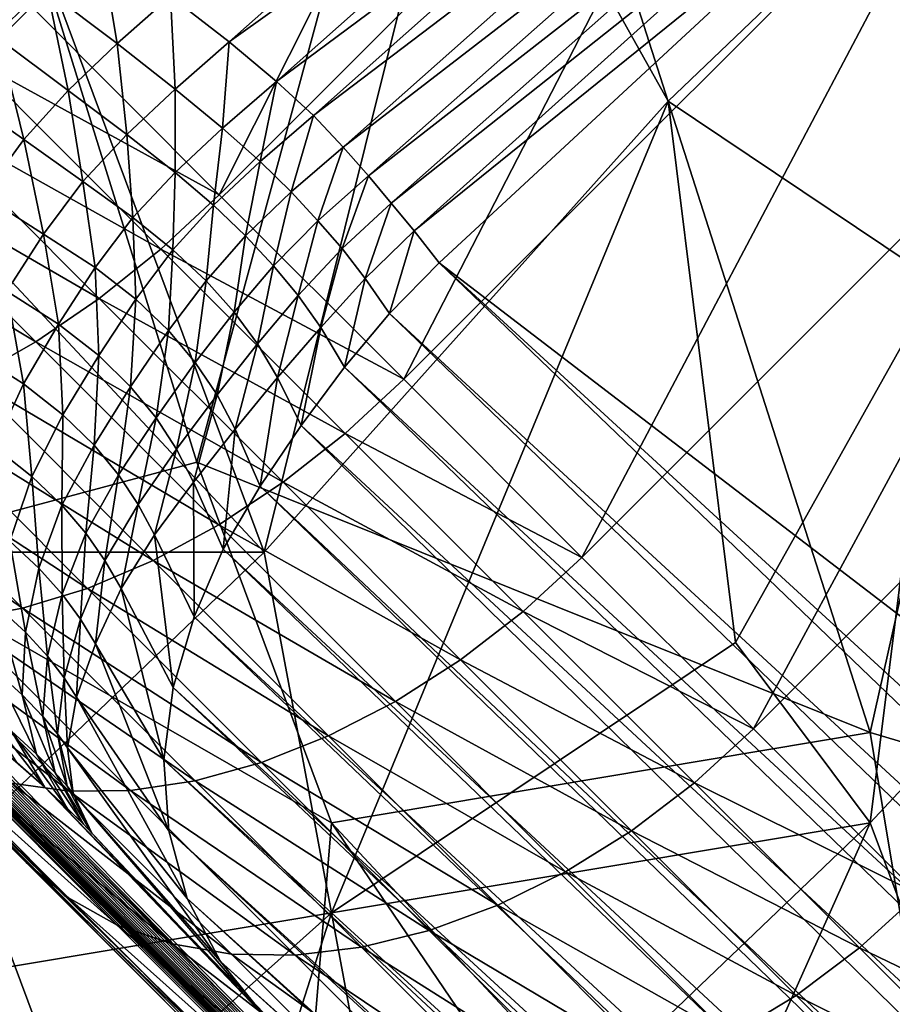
# Model space of a CAD drawing. Extents: x -0.3 to 0.3, y -0.266 to 0.266.
# Tile 238 of 430: x 0.142 to 0.159, y -0.195 to -0.176. Entities that reach past the tile are written whole.
import ezdxf

# ---------------------------------------------------------------- set-up
doc = ezdxf.new("R2010")
doc.units = 0

msp = doc.modelspace()

# ---------------------------------------------------------------- linework, layer by layer
for points in [[(0.175262, -0.224776, 0.584312), (0.13904, -0.189364, 0.684081), (0.061477, -0.111783, 0.659767)], [(0.175262, -0.224776, 0.584312), (0.061477, -0.111783, 0.659767), (0.073212, -0.1233, 0.639939)], [(0.175262, -0.224776, 0.584312), (0.073212, -0.1233, 0.639939), (0.0752, -0.125267, 0.637953)], [(0.175262, -0.224776, 0.584312), (0.0752, -0.125267, 0.637953), (0.077147, -0.127193, 0.635977)], [(0.175262, -0.224776, 0.584312), (0.077147, -0.127193, 0.635977), (0.079052, -0.129077, 0.634012)], [(0.175262, -0.224776, 0.584312), (0.079052, -0.129077, 0.634012), (0.080917, -0.130921, 0.63206)], [(0.175262, -0.224776, 0.584312), (0.080917, -0.130921, 0.63206), (0.082743, -0.132727, 0.630117)], [(0.175262, -0.224776, 0.584312), (0.082743, -0.132727, 0.630117), (0.08453, -0.134494, 0.628184)], [(0.175262, -0.224776, 0.584312), (0.08453, -0.134494, 0.628184), (0.086383, -0.136326, 0.626145)], [(0.175262, -0.224776, 0.584312), (0.086383, -0.136326, 0.626145), (0.095262, -0.145097, 0.615906)], [(0.175262, -0.224776, 0.584312), (0.095262, -0.145097, 0.615906), (0.101112, -0.15087, 0.608537)], [(0.175262, -0.224776, 0.584312), (0.101112, -0.15087, 0.608537), (0.106393, -0.156075, 0.601386)], [(0.106393, -0.156075, 0.601386), (0.111163, -0.160772, 0.594416), (0.175262, -0.224776, 0.584312)], [(0.111163, -0.160772, 0.594416), (0.115452, -0.16499, 0.587633), (0.175262, -0.224776, 0.584312)], [(0.145399, -0.184529, 0.711681), (0.138792, -0.163301, 0.711831), (0.150684, -0.16507, 0.711756)], [(0.145399, -0.184529, 0.711681), (0.138792, -0.186298, 0.711681), (0.138792, -0.163301, 0.711831)], [(0.153407, -0.164223, 0.704167), (0.142094, -0.175536, 0.704167), (0.145841, -0.179284, 0.700842)], [(0.153407, -0.164223, 0.704167), (0.145841, -0.179284, 0.700842), (0.157154, -0.167971, 0.700842)], [(0.115452, -0.16499, 0.587633), (0.119288, -0.168757, 0.58104), (0.175262, -0.224776, 0.584312)], [(0.158613, -0.189836, 0.711628), (0.145399, -0.184529, 0.711681), (0.150684, -0.16507, 0.711756)], [(0.158613, -0.189836, 0.711628), (0.150684, -0.16507, 0.711756), (0.162577, -0.172146, 0.711677)], [(0.157154, -0.167971, 0.700842), (0.145841, -0.179284, 0.700842), (0.149462, -0.182905, 0.6972)], [(0.157154, -0.167971, 0.700842), (0.149462, -0.182905, 0.6972), (0.160775, -0.171592, 0.6972)], [(0.119288, -0.168757, 0.58104), (0.122701, -0.172103, 0.574642), (0.175262, -0.224776, 0.584312)], [(0.154648, -0.177453, 0.775823), (0.163898, -0.168608, 0.776325), (0.150684, -0.170377, 0.775339)], [(0.154648, -0.177453, 0.775823), (0.159934, -0.180991, 0.776258), (0.163898, -0.168608, 0.776325)], [(0.154474, -0.168821, 0.516484), (0.146037, -0.176285, 0.516472), (0.144885, -0.175392, 0.519343)], [(0.155252, -0.16971, 0.513686), (0.146037, -0.176285, 0.516472), (0.154474, -0.168821, 0.516484)], [(0.155252, -0.16971, 0.513686), (0.146966, -0.177065, 0.513701), (0.146037, -0.176285, 0.516472)], [(0.155932, -0.170405, 0.51117), (0.146966, -0.177065, 0.513701), (0.155252, -0.16971, 0.513686)], [(0.14672, -0.186298, 0.775493), (0.150684, -0.170377, 0.775339), (0.141434, -0.172146, 0.774677)], [(0.154648, -0.177453, 0.775823), (0.150684, -0.170377, 0.775339), (0.14672, -0.186298, 0.775493)], [(0.155932, -0.170405, 0.51117), (0.147689, -0.177734, 0.511199), (0.146966, -0.177065, 0.513701)], [(0.156571, -0.170988, 0.508865), (0.147689, -0.177734, 0.511199), (0.155932, -0.170405, 0.51117)], [(0.156571, -0.170988, 0.508865), (0.148272, -0.178351, 0.508881), (0.147689, -0.177734, 0.511199)], [(0.157171, -0.17149, 0.506769), (0.148272, -0.178351, 0.508881), (0.156571, -0.170988, 0.508865)], [(0.157171, -0.17149, 0.506769), (0.148768, -0.178916, 0.506748), (0.148272, -0.178351, 0.508881)], [(0.157721, -0.171925, 0.504869), (0.148768, -0.178916, 0.506748), (0.157171, -0.17149, 0.506769)], [(0.160775, -0.171592, 0.6972), (0.149462, -0.182905, 0.6972), (0.152956, -0.186399, 0.693242)], [(0.160775, -0.171592, 0.6972), (0.152956, -0.186399, 0.693242), (0.164269, -0.175086, 0.693242)], [(0.203784, -0.22168, 0.000778), (0.158778, -0.172636, 0.501583), (0.159804, -0.171691, 0.501618)], [(0.157721, -0.171925, 0.504869), (0.149215, -0.179448, 0.504793), (0.148768, -0.178916, 0.506748)], [(0.158228, -0.172297, 0.503144), (0.149215, -0.179448, 0.504793), (0.157721, -0.171925, 0.504869)], [(0.122701, -0.172103, 0.574642), (0.125718, -0.175054, 0.568446), (0.175262, -0.224776, 0.584312)], [(0.14672, -0.186298, 0.775493), (0.133506, -0.172146, 0.77411), (0.126899, -0.186298, 0.774089)], [(0.133506, -0.172146, 0.77411), (0.14672, -0.186298, 0.775493), (0.141434, -0.172146, 0.774677)], [(0.170505, -0.193374, 0.711627), (0.158613, -0.189836, 0.711628), (0.162577, -0.172146, 0.711677)], [(0.158228, -0.172297, 0.503144), (0.149665, -0.179993, 0.503018), (0.149215, -0.179448, 0.504793)], [(0.158778, -0.172636, 0.501583), (0.149665, -0.179993, 0.503018), (0.158228, -0.172297, 0.503144)], [(0.158778, -0.172636, 0.501583), (0.150155, -0.180622, 0.501429), (0.149665, -0.179993, 0.503018)], [(0.203784, -0.22168, 0.000778), (0.150155, -0.180622, 0.501429), (0.158778, -0.172636, 0.501583)], [(0.137079, -0.172736, 0.707084), (0.14095, -0.176607, 0.704078), (0.142094, -0.175536, 0.704167)], [(0.141512, -0.17623, 0.52234), (0.140997, -0.174185, 0.52564), (0.142472, -0.175288, 0.52236)], [(0.143839, -0.176322, 0.519309), (0.142472, -0.175288, 0.52236), (0.14351, -0.174357, 0.52239)], [(0.143839, -0.176322, 0.519309), (0.14351, -0.174357, 0.52239), (0.144885, -0.175392, 0.519343)], [(0.125718, -0.175054, 0.568446), (0.128367, -0.177641, 0.562462), (0.175262, -0.224776, 0.584312)], [(0.164269, -0.175086, 0.693242), (0.152956, -0.186399, 0.693242), (0.156323, -0.189765, 0.688967)], [(0.164269, -0.175086, 0.693242), (0.156323, -0.189765, 0.688967), (0.167636, -0.178452, 0.688967)], [(0.142878, -0.177238, 0.519286), (0.141512, -0.17623, 0.52234), (0.142472, -0.175288, 0.52236)], [(0.142878, -0.177238, 0.519286), (0.142472, -0.175288, 0.52236), (0.143839, -0.176322, 0.519309)], [(0.14095, -0.176607, 0.704078), (0.145841, -0.179284, 0.700842), (0.142094, -0.175536, 0.704167)], [(0.144978, -0.177215, 0.51644), (0.143839, -0.176322, 0.519309), (0.144885, -0.175392, 0.519343)], [(0.144978, -0.177215, 0.51644), (0.144885, -0.175392, 0.519343), (0.146037, -0.176285, 0.516472)], [(0.142006, -0.178203, 0.519278), (0.140645, -0.177243, 0.522339), (0.141512, -0.17623, 0.52234)], [(0.142006, -0.178203, 0.519278), (0.141512, -0.17623, 0.52234), (0.142878, -0.177238, 0.519286)], [(0.144026, -0.178104, 0.516425), (0.142878, -0.177238, 0.519286), (0.143839, -0.176322, 0.519309)], [(0.144026, -0.178104, 0.516425), (0.143839, -0.176322, 0.519309), (0.144978, -0.177215, 0.51644)], [(0.145907, -0.17798, 0.513687), (0.144978, -0.177215, 0.51644), (0.146037, -0.176285, 0.516472)], [(0.145907, -0.17798, 0.513687), (0.146037, -0.176285, 0.516472), (0.146966, -0.177065, 0.513701)], [(0.139753, -0.177585, 0.703814), (0.144694, -0.180351, 0.700756), (0.14095, -0.176607, 0.704078)], [(0.14095, -0.176607, 0.704078), (0.144694, -0.180351, 0.700756), (0.145841, -0.179284, 0.700842)], [(0.146643, -0.178631, 0.511191), (0.145907, -0.17798, 0.513687), (0.146966, -0.177065, 0.513701)], [(0.146643, -0.178631, 0.511191), (0.146966, -0.177065, 0.513701), (0.147689, -0.177734, 0.511199)], [(0.1412, -0.179302, 0.519286), (0.140645, -0.177243, 0.522339), (0.142006, -0.178203, 0.519278)], [(0.143166, -0.179024, 0.516426), (0.142006, -0.178203, 0.519278), (0.142878, -0.177238, 0.519286)], [(0.143166, -0.179024, 0.516426), (0.142878, -0.177238, 0.519286), (0.144026, -0.178104, 0.516425)], [(0.144973, -0.178846, 0.513698), (0.144026, -0.178104, 0.516425), (0.144978, -0.177215, 0.51644)], [(0.144973, -0.178846, 0.513698), (0.144978, -0.177215, 0.51644), (0.145907, -0.17798, 0.513687)], [(0.148041, -0.193374, 0.775729), (0.154648, -0.177453, 0.775823), (0.14672, -0.186298, 0.775493)], [(0.15597, -0.188067, 0.776106), (0.154648, -0.177453, 0.775823), (0.148041, -0.193374, 0.775729)], [(0.15597, -0.188067, 0.776106), (0.159934, -0.180991, 0.776258), (0.154648, -0.177453, 0.775823)], [(0.128367, -0.177641, 0.562462), (0.130677, -0.179891, 0.556698), (0.175262, -0.224776, 0.584312)], [(0.138524, -0.178453, 0.703378), (0.143487, -0.181318, 0.700501), (0.139753, -0.177585, 0.703814)], [(0.139753, -0.177585, 0.703814), (0.143487, -0.181318, 0.700501), (0.144694, -0.180351, 0.700756)], [(0.147254, -0.179228, 0.508885), (0.146643, -0.178631, 0.511191), (0.147689, -0.177734, 0.511199)], [(0.147254, -0.179228, 0.508885), (0.147689, -0.177734, 0.511199), (0.148272, -0.178351, 0.508881)], [(0.145728, -0.179491, 0.511223), (0.144973, -0.178846, 0.513698), (0.145907, -0.17798, 0.513687)], [(0.145728, -0.179491, 0.511223), (0.145907, -0.17798, 0.513687), (0.146643, -0.178631, 0.511191)], [(0.142392, -0.180059, 0.516447), (0.1412, -0.179302, 0.519286), (0.142006, -0.178203, 0.519278)], [(0.142392, -0.180059, 0.516447), (0.142006, -0.178203, 0.519278), (0.143166, -0.179024, 0.516426)], [(0.144145, -0.17973, 0.513732), (0.143166, -0.179024, 0.516426), (0.144026, -0.178104, 0.516425)], [(0.144145, -0.17973, 0.513732), (0.144026, -0.178104, 0.516425), (0.144973, -0.178846, 0.513698)], [(0.137284, -0.179198, 0.702779), (0.14224, -0.18217, 0.700082), (0.138524, -0.178453, 0.703378)], [(0.138524, -0.178453, 0.703378), (0.14224, -0.18217, 0.700082), (0.143487, -0.181318, 0.700501)], [(0.147776, -0.179795, 0.506768), (0.147254, -0.179228, 0.508885), (0.148272, -0.178351, 0.508881)], [(0.147776, -0.179795, 0.506768), (0.148272, -0.178351, 0.508881), (0.148768, -0.178916, 0.506748)], [(0.167636, -0.178452, 0.688967), (0.156323, -0.189765, 0.688967), (0.159562, -0.193005, 0.684375)], [(0.146357, -0.180094, 0.508947), (0.145728, -0.179491, 0.511223), (0.146643, -0.178631, 0.511191)], [(0.146357, -0.180094, 0.508947), (0.146643, -0.178631, 0.511191), (0.147254, -0.179228, 0.508885)], [(0.143405, -0.180715, 0.513788), (0.142392, -0.180059, 0.516447), (0.143166, -0.179024, 0.516426)], [(0.143405, -0.180715, 0.513788), (0.143166, -0.179024, 0.516426), (0.144145, -0.17973, 0.513732)], [(0.144928, -0.180364, 0.511289), (0.144145, -0.17973, 0.513732), (0.144973, -0.178846, 0.513698)], [(0.144928, -0.180364, 0.511289), (0.144973, -0.178846, 0.513698), (0.145728, -0.179491, 0.511223)], [(0.14825, -0.180343, 0.504836), (0.147776, -0.179795, 0.506768), (0.148768, -0.178916, 0.506748)], [(0.14825, -0.180343, 0.504836), (0.148768, -0.178916, 0.506748), (0.149215, -0.179448, 0.504793)], [(0.137284, -0.179198, 0.702779), (0.140975, -0.18289, 0.699504), (0.14224, -0.18217, 0.700082)], [(0.146903, -0.180678, 0.506872), (0.146357, -0.180094, 0.508947), (0.147254, -0.179228, 0.508885)], [(0.146903, -0.180678, 0.506872), (0.147254, -0.179228, 0.508885), (0.147776, -0.179795, 0.506768)], [(0.141674, -0.181175, 0.516466), (0.1412, -0.179302, 0.519286), (0.142392, -0.180059, 0.516447)], [(0.144694, -0.180351, 0.700756), (0.149462, -0.182905, 0.6972), (0.145841, -0.179284, 0.700842)], [(0.145583, -0.180976, 0.509059), (0.144928, -0.180364, 0.511289), (0.145728, -0.179491, 0.511223)], [(0.145583, -0.180976, 0.509059), (0.145728, -0.179491, 0.511223), (0.146357, -0.180094, 0.508947)], [(0.148705, -0.180931, 0.503082), (0.14825, -0.180343, 0.504836), (0.149215, -0.179448, 0.504793)], [(0.148705, -0.180931, 0.503082), (0.149215, -0.179448, 0.504793), (0.149665, -0.179993, 0.503018)], [(0.144206, -0.181333, 0.511382), (0.143405, -0.180715, 0.513788), (0.144145, -0.17973, 0.513732)], [(0.144206, -0.181333, 0.511382), (0.144145, -0.17973, 0.513732), (0.144928, -0.180364, 0.511289)], [(0.147391, -0.181265, 0.504988), (0.146903, -0.180678, 0.506872), (0.147776, -0.179795, 0.506768)], [(0.147391, -0.181265, 0.504988), (0.147776, -0.179795, 0.506768), (0.14825, -0.180343, 0.504836)], [(0.130677, -0.179891, 0.556698), (0.132676, -0.181832, 0.551169), (0.175262, -0.224776, 0.584312)], [(0.149184, -0.181615, 0.501468), (0.148705, -0.180931, 0.503082), (0.149665, -0.179993, 0.503018)], [(0.149184, -0.181615, 0.501468), (0.149665, -0.179993, 0.503018), (0.150155, -0.180622, 0.501429)], [(0.142685, -0.181822, 0.513842), (0.141674, -0.181175, 0.516466), (0.142392, -0.180059, 0.516447)], [(0.142685, -0.181822, 0.513842), (0.142392, -0.180059, 0.516447), (0.143405, -0.180715, 0.513788)], [(0.14613, -0.181587, 0.507041), (0.145583, -0.180976, 0.509059), (0.146357, -0.180094, 0.508947)], [(0.14613, -0.181587, 0.507041), (0.146357, -0.180094, 0.508947), (0.146903, -0.180678, 0.506872)], [(0.143487, -0.181318, 0.700501), (0.148312, -0.183968, 0.697118), (0.144694, -0.180351, 0.700756)], [(0.144846, -0.181951, 0.509201), (0.144206, -0.181333, 0.511382), (0.144928, -0.180364, 0.511289)], [(0.144694, -0.180351, 0.700756), (0.148312, -0.183968, 0.697118), (0.149462, -0.182905, 0.6972)], [(0.144846, -0.181951, 0.509201), (0.144928, -0.180364, 0.511289), (0.145583, -0.180976, 0.509059)], [(0.147833, -0.181889, 0.503282), (0.147391, -0.181265, 0.504988), (0.14825, -0.180343, 0.504836)], [(0.147833, -0.181889, 0.503282), (0.14825, -0.180343, 0.504836), (0.148705, -0.180931, 0.503082)], [(0.143478, -0.182441, 0.51148), (0.142685, -0.181822, 0.513842), (0.143405, -0.180715, 0.513788)], [(0.143478, -0.182441, 0.51148), (0.143405, -0.180715, 0.513788), (0.144206, -0.181333, 0.511382)], [(0.14659, -0.182209, 0.505222), (0.14613, -0.181587, 0.507041), (0.146903, -0.180678, 0.506872)], [(0.14659, -0.182209, 0.505222), (0.146903, -0.180678, 0.506872), (0.147391, -0.181265, 0.504988)], [(0.198523, -0.227063, 0.000882), (0.149184, -0.181615, 0.501468), (0.150155, -0.180622, 0.501429)], [(0.203784, -0.22168, 0.000778), (0.19955, -0.225913, 0.000778), (0.150155, -0.180622, 0.501429)], [(0.198523, -0.227063, 0.000882), (0.150155, -0.180622, 0.501429), (0.19955, -0.225913, 0.000778)], [(0.148301, -0.182669, 0.501586), (0.147833, -0.181889, 0.503282), (0.148705, -0.180931, 0.503082)], [(0.148301, -0.182669, 0.501586), (0.148705, -0.180931, 0.503082), (0.149184, -0.181615, 0.501468)], [(0.14537, -0.182575, 0.507253), (0.144846, -0.181951, 0.509201), (0.145583, -0.180976, 0.509059)], [(0.14537, -0.182575, 0.507253), (0.145583, -0.180976, 0.509059), (0.14613, -0.181587, 0.507041)], [(0.15597, -0.188067, 0.776106), (0.158613, -0.191605, 0.776247), (0.159934, -0.180991, 0.776258)], [(0.158613, -0.191605, 0.776247), (0.16522, -0.184529, 0.776557), (0.159934, -0.180991, 0.776258)], [(0.141999, -0.182994, 0.513886), (0.141013, -0.182364, 0.51648), (0.141674, -0.181175, 0.516466)], [(0.141999, -0.182994, 0.513886), (0.141674, -0.181175, 0.516466), (0.142685, -0.181822, 0.513842)], [(0.14224, -0.18217, 0.700082), (0.147094, -0.184926, 0.696873), (0.143487, -0.181318, 0.700501)], [(0.144101, -0.183053, 0.509362), (0.143478, -0.182441, 0.51148), (0.144206, -0.181333, 0.511382)], [(0.143487, -0.181318, 0.700501), (0.147094, -0.184926, 0.696873), (0.148312, -0.183968, 0.697118)], [(0.144101, -0.183053, 0.509362), (0.144206, -0.181333, 0.511382), (0.144846, -0.181951, 0.509201)], [(0.146982, -0.182872, 0.503589), (0.14659, -0.182209, 0.505222), (0.147391, -0.181265, 0.504988)], [(0.146982, -0.182872, 0.503589), (0.147391, -0.181265, 0.504988), (0.147833, -0.181889, 0.503282)], [(0.1458, -0.18321, 0.505527), (0.14537, -0.182575, 0.507253), (0.14613, -0.181587, 0.507041)], [(0.1458, -0.18321, 0.505527), (0.14613, -0.181587, 0.507041), (0.14659, -0.182209, 0.505222)], [(0.197633, -0.228312, 0.00119), (0.148301, -0.182669, 0.501586), (0.149184, -0.181615, 0.501468)], [(0.197633, -0.228312, 0.00119), (0.149184, -0.181615, 0.501468), (0.198523, -0.227063, 0.000882)], [(0.132676, -0.181832, 0.551169), (0.134395, -0.183495, 0.545887), (0.175262, -0.224776, 0.584312)], [(0.142774, -0.183603, 0.511572), (0.141999, -0.182994, 0.513886), (0.142685, -0.181822, 0.513842)], [(0.142774, -0.183603, 0.511572), (0.142685, -0.181822, 0.513842), (0.143478, -0.182441, 0.51148)], [(0.147449, -0.18381, 0.501767), (0.146982, -0.182872, 0.503589), (0.147833, -0.181889, 0.503282)], [(0.147449, -0.18381, 0.501767), (0.147833, -0.181889, 0.503282), (0.148301, -0.182669, 0.501586)], [(0.1446, -0.183662, 0.507503), (0.144101, -0.183053, 0.509362), (0.144846, -0.181951, 0.509201)], [(0.1446, -0.183662, 0.507503), (0.144846, -0.181951, 0.509201), (0.14537, -0.182575, 0.507253)], [(0.140975, -0.18289, 0.699504), (0.145831, -0.18576, 0.69647), (0.14224, -0.18217, 0.700082)], [(0.14224, -0.18217, 0.700082), (0.145831, -0.18576, 0.69647), (0.147094, -0.184926, 0.696873)], [(0.146154, -0.183885, 0.504001), (0.1458, -0.18321, 0.505527), (0.14659, -0.182209, 0.505222)], [(0.146154, -0.183885, 0.504001), (0.14659, -0.182209, 0.505222), (0.146982, -0.182872, 0.503589)], [(0.141426, -0.184232, 0.513957), (0.141013, -0.182364, 0.51648), (0.141999, -0.182994, 0.513886)], [(0.143383, -0.184198, 0.509533), (0.142774, -0.183603, 0.511572), (0.143478, -0.182441, 0.51148)], [(0.143383, -0.184198, 0.509533), (0.143478, -0.182441, 0.51148), (0.144101, -0.183053, 0.509362)], [(0.145004, -0.184275, 0.505893), (0.1446, -0.183662, 0.507503), (0.14537, -0.182575, 0.507253)], [(0.145004, -0.184275, 0.505893), (0.14537, -0.182575, 0.507253), (0.1458, -0.18321, 0.505527)], [(0.19689, -0.229651, 0.001701), (0.147449, -0.18381, 0.501767), (0.148301, -0.182669, 0.501586)], [(0.19689, -0.229651, 0.001701), (0.148301, -0.182669, 0.501586), (0.197633, -0.228312, 0.00119)], [(0.139714, -0.183468, 0.698778), (0.144543, -0.186458, 0.695916), (0.140975, -0.18289, 0.699504)], [(0.140975, -0.18289, 0.699504), (0.144543, -0.186458, 0.695916), (0.145831, -0.18576, 0.69647)], [(0.14664, -0.185, 0.502002), (0.146154, -0.183885, 0.504001), (0.146982, -0.182872, 0.503589)], [(0.14664, -0.185, 0.502002), (0.146982, -0.182872, 0.503589), (0.147449, -0.18381, 0.501767)], [(0.142165, -0.18481, 0.511687), (0.141426, -0.184232, 0.513957), (0.141999, -0.182994, 0.513886)], [(0.142165, -0.18481, 0.511687), (0.141999, -0.182994, 0.513886), (0.142774, -0.183603, 0.511572)], [(0.143866, -0.184781, 0.507785), (0.143383, -0.184198, 0.509533), (0.144101, -0.183053, 0.509362)], [(0.143866, -0.184781, 0.507785), (0.144101, -0.183053, 0.509362), (0.1446, -0.183662, 0.507503)], [(0.148312, -0.183968, 0.697118), (0.152956, -0.186399, 0.693242), (0.149462, -0.182905, 0.6972)], [(0.145338, -0.184921, 0.5045), (0.145004, -0.184275, 0.505893), (0.1458, -0.18321, 0.505527)], [(0.145338, -0.184921, 0.5045), (0.1458, -0.18321, 0.505527), (0.146154, -0.183885, 0.504001)], [(0.138478, -0.183892, 0.697917), (0.143253, -0.187007, 0.695219), (0.139714, -0.183468, 0.698778)], [(0.139714, -0.183468, 0.698778), (0.143253, -0.187007, 0.695219), (0.144543, -0.186458, 0.695916)], [(0.134395, -0.183495, 0.545887), (0.135862, -0.18491, 0.540869), (0.175262, -0.224776, 0.584312)], [(0.142753, -0.185373, 0.509732), (0.142165, -0.18481, 0.511687), (0.142774, -0.183603, 0.511572)], [(0.142753, -0.185373, 0.509732), (0.142774, -0.183603, 0.511572), (0.143383, -0.184198, 0.509533)], [(0.14425, -0.185359, 0.506316), (0.143866, -0.184781, 0.507785), (0.1446, -0.183662, 0.507503)], [(0.14425, -0.185359, 0.506316), (0.1446, -0.183662, 0.507503), (0.145004, -0.184275, 0.505893)], [(0.196186, -0.231652, 0.002352), (0.14664, -0.185, 0.502002), (0.147449, -0.18381, 0.501767)], [(0.196186, -0.231652, 0.002352), (0.147449, -0.18381, 0.501767), (0.19689, -0.229651, 0.001701)], [(0.137289, -0.184157, 0.696935), (0.141982, -0.187397, 0.694392), (0.138478, -0.183892, 0.697917)], [(0.138478, -0.183892, 0.697917), (0.141982, -0.187397, 0.694392), (0.143253, -0.187007, 0.695219)], [(0.14592, -0.186237, 0.502302), (0.145338, -0.184921, 0.5045), (0.146154, -0.183885, 0.504001)], [(0.14592, -0.186237, 0.502302), (0.146154, -0.183885, 0.504001), (0.14664, -0.185, 0.502002)], [(0.147094, -0.184926, 0.696873), (0.151802, -0.187459, 0.693163), (0.148312, -0.183968, 0.697118)], [(0.148312, -0.183968, 0.697118), (0.151802, -0.187459, 0.693163), (0.152956, -0.186399, 0.693242)], [(0.137289, -0.184157, 0.696935), (0.140753, -0.187623, 0.693449), (0.141982, -0.187397, 0.694392)], [(0.141733, -0.186078, 0.51186), (0.141426, -0.184232, 0.513957), (0.142165, -0.18481, 0.511687)], [(0.14322, -0.185923, 0.508112), (0.142753, -0.185373, 0.509732), (0.143383, -0.184198, 0.509533)], [(0.14322, -0.185923, 0.508112), (0.143383, -0.184198, 0.509533), (0.143866, -0.184781, 0.507785)], [(0.144571, -0.185957, 0.505085), (0.14425, -0.185359, 0.506316), (0.145004, -0.184275, 0.505893)], [(0.144571, -0.185957, 0.505085), (0.145004, -0.184275, 0.505893), (0.145338, -0.184921, 0.5045)], [(0.138792, -0.186298, 0.711681), (0.145399, -0.184529, 0.711681), (0.148041, -0.191605, 0.711628)], [(0.148041, -0.191605, 0.711628), (0.145399, -0.184529, 0.711681), (0.158613, -0.189836, 0.711628)], [(0.158613, -0.191605, 0.776247), (0.159934, -0.195143, 0.776259), (0.16522, -0.184529, 0.776557)], [(0.142301, -0.186609, 0.510003), (0.141733, -0.186078, 0.51186), (0.142165, -0.18481, 0.511687)], [(0.142301, -0.186609, 0.510003), (0.142165, -0.18481, 0.511687), (0.142753, -0.185373, 0.509732)], [(0.143596, -0.186459, 0.506811), (0.14322, -0.185923, 0.508112), (0.143866, -0.184781, 0.507785)], [(0.143596, -0.186459, 0.506811), (0.143866, -0.184781, 0.507785), (0.14425, -0.185359, 0.506316)], [(0.135862, -0.18491, 0.540869), (0.137108, -0.186106, 0.536139), (0.175262, -0.224776, 0.584312)], [(0.145346, -0.187562, 0.502694), (0.144571, -0.185957, 0.505085), (0.145338, -0.184921, 0.5045)], [(0.145346, -0.187562, 0.502694), (0.145338, -0.184921, 0.5045), (0.14592, -0.186237, 0.502302)], [(0.145831, -0.18576, 0.69647), (0.150575, -0.188407, 0.69293), (0.147094, -0.184926, 0.696873)], [(0.195966, -0.232695, 0.00248), (0.14592, -0.186237, 0.502302), (0.14664, -0.185, 0.502002)], [(0.195966, -0.232695, 0.00248), (0.14664, -0.185, 0.502002), (0.196186, -0.231652, 0.002352)], [(0.147094, -0.184926, 0.696873), (0.150575, -0.188407, 0.69293), (0.151802, -0.187459, 0.693163)], [(0.142756, -0.187123, 0.508526), (0.142301, -0.186609, 0.510003), (0.142753, -0.185373, 0.509732)], [(0.142756, -0.187123, 0.508526), (0.142753, -0.185373, 0.509732), (0.14322, -0.185923, 0.508112)], [(0.143918, -0.18701, 0.505775), (0.143596, -0.186459, 0.506811), (0.14425, -0.185359, 0.506316)], [(0.143918, -0.18701, 0.505775), (0.14425, -0.185359, 0.506316), (0.144571, -0.185957, 0.505085)], [(0.144543, -0.186458, 0.695916), (0.149296, -0.189226, 0.692544), (0.145831, -0.18576, 0.69647)], [(0.145831, -0.18576, 0.69647), (0.149296, -0.189226, 0.692544), (0.150575, -0.188407, 0.69293)], [(0.143117, -0.187611, 0.507409), (0.142756, -0.187123, 0.508526), (0.14322, -0.185923, 0.508112)], [(0.143117, -0.187611, 0.507409), (0.14322, -0.185923, 0.508112), (0.143596, -0.186459, 0.506811)], [(0.144935, -0.188954, 0.503174), (0.143918, -0.18701, 0.505775), (0.144571, -0.185957, 0.505085)], [(0.144935, -0.188954, 0.503174), (0.144571, -0.185957, 0.505085), (0.145346, -0.187562, 0.502694)], [(0.137108, -0.186106, 0.536139), (0.138173, -0.187117, 0.531708), (0.175262, -0.224776, 0.584312)], [(0.142039, -0.187868, 0.510336), (0.141482, -0.187363, 0.512081), (0.141733, -0.186078, 0.51186)], [(0.142039, -0.187868, 0.510336), (0.141733, -0.186078, 0.51186), (0.142301, -0.186609, 0.510003)], [(0.13747, -0.195143, 0.77508), (0.14672, -0.186298, 0.775493), (0.126899, -0.186298, 0.774089)], [(0.14672, -0.207526, 0.711514), (0.136149, -0.203988, 0.71154), (0.138792, -0.186298, 0.711681)], [(0.148041, -0.193374, 0.775729), (0.14672, -0.186298, 0.775493), (0.13747, -0.195143, 0.77508)], [(0.14672, -0.207526, 0.711514), (0.138792, -0.186298, 0.711681), (0.148041, -0.191605, 0.711628)], [(0.195762, -0.23417, 0.003515), (0.145346, -0.187562, 0.502694), (0.14592, -0.186237, 0.502302)], [(0.195762, -0.23417, 0.003515), (0.14592, -0.186237, 0.502302), (0.195966, -0.232695, 0.00248)], [(0.143412, -0.188092, 0.506572), (0.143117, -0.187611, 0.507409), (0.143596, -0.186459, 0.506811)], [(0.143253, -0.187007, 0.695219), (0.147986, -0.189902, 0.692014), (0.144543, -0.186458, 0.695916)], [(0.143412, -0.188092, 0.506572), (0.143596, -0.186459, 0.506811), (0.143918, -0.18701, 0.505775)], [(0.144543, -0.186458, 0.695916), (0.147986, -0.189902, 0.692014), (0.149296, -0.189226, 0.692544)], [(0.151802, -0.187459, 0.693163), (0.156323, -0.189765, 0.688967), (0.152956, -0.186399, 0.693242)], [(0.142472, -0.188338, 0.50901), (0.142039, -0.187868, 0.510336), (0.142301, -0.186609, 0.510003)], [(0.142472, -0.188338, 0.50901), (0.142301, -0.186609, 0.510003), (0.142756, -0.187123, 0.508526)], [(0.138173, -0.187117, 0.531708), (0.139094, -0.187974, 0.527606), (0.175262, -0.224776, 0.584312)], [(0.141982, -0.187397, 0.694392), (0.146668, -0.190423, 0.691349), (0.143253, -0.187007, 0.695219)], [(0.142795, -0.18876, 0.50808), (0.142472, -0.188338, 0.50901), (0.142756, -0.187123, 0.508526)], [(0.142795, -0.18876, 0.50808), (0.142756, -0.187123, 0.508526), (0.143117, -0.187611, 0.507409)], [(0.143253, -0.187007, 0.695219), (0.146668, -0.190423, 0.691349), (0.147986, -0.189902, 0.692014)], [(0.14475, -0.190373, 0.503751), (0.143412, -0.188092, 0.506572), (0.143918, -0.18701, 0.505775)], [(0.14475, -0.190373, 0.503751), (0.143918, -0.18701, 0.505775), (0.144935, -0.188954, 0.503174)], [(0.140753, -0.187623, 0.693449), (0.145366, -0.190782, 0.690558), (0.141982, -0.187397, 0.694392)], [(0.141972, -0.189093, 0.510712), (0.141444, -0.188615, 0.512346), (0.141482, -0.187363, 0.512081)], [(0.141972, -0.189093, 0.510712), (0.141482, -0.187363, 0.512081), (0.142039, -0.187868, 0.510336)], [(0.141982, -0.187397, 0.694392), (0.145366, -0.190782, 0.690558), (0.146668, -0.190423, 0.691349)], [(0.150575, -0.188407, 0.69293), (0.155166, -0.190823, 0.688892), (0.151802, -0.187459, 0.693163)], [(0.151802, -0.187459, 0.693163), (0.155166, -0.190823, 0.688892), (0.156323, -0.189765, 0.688967)], [(0.138503, -0.187567, 0.691282), (0.141764, -0.19083, 0.687586), (0.142892, -0.190987, 0.688661)], [(0.138503, -0.187567, 0.691282), (0.142892, -0.190987, 0.688661), (0.139587, -0.18768, 0.692407)], [(0.139587, -0.18768, 0.692407), (0.1441, -0.190971, 0.689658), (0.140753, -0.187623, 0.693449)], [(0.139587, -0.18768, 0.692407), (0.142892, -0.190987, 0.688661), (0.1441, -0.190971, 0.689658)], [(0.140753, -0.187623, 0.693449), (0.1441, -0.190971, 0.689658), (0.145366, -0.190782, 0.690558)], [(0.143038, -0.189143, 0.507445), (0.142795, -0.18876, 0.50808), (0.143117, -0.187611, 0.507409)], [(0.143038, -0.189143, 0.507445), (0.143117, -0.187611, 0.507409), (0.143412, -0.188092, 0.506572)], [(0.195748, -0.235632, 0.004695), (0.144935, -0.188954, 0.503174), (0.145346, -0.187562, 0.502694)], [(0.195748, -0.235632, 0.004695), (0.145346, -0.187562, 0.502694), (0.195762, -0.23417, 0.003515)], [(0.142377, -0.189517, 0.509545), (0.141972, -0.189093, 0.510712), (0.142039, -0.187868, 0.510336)], [(0.142377, -0.189517, 0.509545), (0.142039, -0.187868, 0.510336), (0.142472, -0.188338, 0.50901)], [(0.139094, -0.187974, 0.527606), (0.139901, -0.188706, 0.523862), (0.142411, -0.190902, 0.513147)], [(0.139094, -0.187974, 0.527606), (0.142411, -0.190902, 0.513147), (0.175262, -0.224776, 0.584312)], [(0.144854, -0.191765, 0.504428), (0.143038, -0.189143, 0.507445), (0.143412, -0.188092, 0.506572)], [(0.144854, -0.191765, 0.504428), (0.143412, -0.188092, 0.506572), (0.14475, -0.190373, 0.503751)], [(0.158613, -0.191605, 0.776247), (0.15597, -0.188067, 0.776106), (0.148041, -0.193374, 0.775729)], [(0.142666, -0.189862, 0.508813), (0.142377, -0.189517, 0.509545), (0.142472, -0.188338, 0.50901)], [(0.142666, -0.189862, 0.508813), (0.142472, -0.188338, 0.50901), (0.142795, -0.18876, 0.50808)], [(0.149296, -0.189226, 0.692544), (0.15393, -0.191762, 0.68867), (0.150575, -0.188407, 0.69293)], [(0.150575, -0.188407, 0.69293), (0.15393, -0.191762, 0.68867), (0.155166, -0.190823, 0.688892)], [(0.142253, -0.190256, 0.511185), (0.141766, -0.189809, 0.512709), (0.141444, -0.188615, 0.512346)], [(0.142253, -0.190256, 0.511185), (0.141444, -0.188615, 0.512346), (0.141972, -0.189093, 0.510712)], [(0.139901, -0.188706, 0.523862), (0.141275, -0.189913, 0.517568), (0.142411, -0.190902, 0.513147)], [(0.142862, -0.190132, 0.508393), (0.142666, -0.189862, 0.508813), (0.142795, -0.18876, 0.50808)], [(0.142862, -0.190132, 0.508393), (0.142795, -0.18876, 0.50808), (0.143038, -0.189143, 0.507445)], [(0.195925, -0.237056, 0.006), (0.14475, -0.190373, 0.503751), (0.144935, -0.188954, 0.503174)], [(0.195925, -0.237056, 0.006), (0.144935, -0.188954, 0.503174), (0.195748, -0.235632, 0.004695)], [(0.14262, -0.190627, 0.510179), (0.142253, -0.190256, 0.511185), (0.141972, -0.189093, 0.510712)], [(0.14262, -0.190627, 0.510179), (0.141972, -0.189093, 0.510712), (0.142377, -0.189517, 0.509545)], [(0.145213, -0.193091, 0.505181), (0.142862, -0.190132, 0.508393), (0.143038, -0.189143, 0.507445)], [(0.145213, -0.193091, 0.505181), (0.143038, -0.189143, 0.507445), (0.144854, -0.191765, 0.504428)], [(0.147986, -0.189902, 0.692014), (0.152635, -0.192566, 0.688303), (0.149296, -0.189226, 0.692544)], [(0.149296, -0.189226, 0.692544), (0.152635, -0.192566, 0.688303), (0.15393, -0.191762, 0.68867)], [(0.13904, -0.189364, 0.684081), (0.142054, -0.192382, 0.680251), (0.142881, -0.193076, 0.681388)], [(0.13904, -0.189364, 0.684081), (0.142881, -0.193076, 0.681388), (0.139821, -0.190012, 0.685276)], [(0.144968, -0.195301, 0.676117), (0.142054, -0.192382, 0.680251), (0.13904, -0.189364, 0.684081)], [(0.150497, -0.200838, 0.666921), (0.144968, -0.195301, 0.676117), (0.13904, -0.189364, 0.684081)], [(0.160443, -0.210599, 0.644683), (0.150497, -0.200838, 0.666921), (0.13904, -0.189364, 0.684081)], [(0.175262, -0.224776, 0.584312), (0.160443, -0.210599, 0.644683), (0.13904, -0.189364, 0.684081)], [(0.142411, -0.190902, 0.513147), (0.141876, -0.19043, 0.515106), (0.141174, -0.189316, 0.514731)], [(0.142411, -0.190902, 0.513147), (0.141174, -0.189316, 0.514731), (0.141766, -0.189809, 0.512709)], [(0.142856, -0.190885, 0.509645), (0.14262, -0.190627, 0.510179), (0.142377, -0.189517, 0.509545)], [(0.142856, -0.190885, 0.509645), (0.142377, -0.189517, 0.509545), (0.142666, -0.189862, 0.508813)], [(0.142856, -0.191315, 0.511736), (0.142411, -0.190902, 0.513147), (0.141766, -0.189809, 0.512709)], [(0.142856, -0.191315, 0.511736), (0.141766, -0.189809, 0.512709), (0.142253, -0.190256, 0.511185)], [(0.161255, -0.205757, 0.711559), (0.148041, -0.191605, 0.711628), (0.158613, -0.189836, 0.711628)], [(0.155166, -0.190823, 0.688892), (0.159562, -0.193005, 0.684375), (0.156323, -0.189765, 0.688967)], [(0.161255, -0.205757, 0.711559), (0.158613, -0.189836, 0.711628), (0.170505, -0.193374, 0.711627)], [(0.139821, -0.190012, 0.685276), (0.142881, -0.193076, 0.681388), (0.14384, -0.193612, 0.682507)], [(0.139821, -0.190012, 0.685276), (0.14384, -0.193612, 0.682507), (0.140735, -0.190503, 0.686452)], [(0.141275, -0.189913, 0.517568), (0.141876, -0.19043, 0.515106), (0.142411, -0.190902, 0.513147)], [(0.142971, -0.191029, 0.509434), (0.142856, -0.190885, 0.509645), (0.142666, -0.189862, 0.508813)], [(0.142971, -0.191029, 0.509434), (0.142666, -0.189862, 0.508813), (0.142862, -0.190132, 0.508393)], [(0.146668, -0.190423, 0.691349), (0.151305, -0.193222, 0.687799), (0.147986, -0.189902, 0.692014)], [(0.147986, -0.189902, 0.692014), (0.151305, -0.193222, 0.687799), (0.152635, -0.192566, 0.688303)], [(0.145862, -0.194323, 0.50601), (0.142971, -0.191029, 0.509434), (0.142862, -0.190132, 0.508393)], [(0.145862, -0.194323, 0.50601), (0.142862, -0.190132, 0.508393), (0.145213, -0.193091, 0.505181)], [(0.143175, -0.19163, 0.510889), (0.142856, -0.191315, 0.511736), (0.142253, -0.190256, 0.511185)], [(0.143175, -0.19163, 0.510889), (0.142253, -0.190256, 0.511185), (0.14262, -0.190627, 0.510179)], [(0.19629, -0.238418, 0.007408), (0.144854, -0.191765, 0.504428), (0.14475, -0.190373, 0.503751)], [(0.19629, -0.238418, 0.007408), (0.14475, -0.190373, 0.503751), (0.195925, -0.237056, 0.006)], [(0.145366, -0.190782, 0.690558), (0.149962, -0.193718, 0.687166), (0.146668, -0.190423, 0.691349)], [(0.146668, -0.190423, 0.691349), (0.149962, -0.193718, 0.687166), (0.151305, -0.193222, 0.687799)], [(0.140735, -0.190503, 0.686452), (0.14384, -0.193612, 0.682507), (0.144913, -0.193982, 0.683586)], [(0.140735, -0.190503, 0.686452), (0.144913, -0.193982, 0.683586), (0.141764, -0.19083, 0.687586)], [(0.143338, -0.19181, 0.510537), (0.143175, -0.19163, 0.510889), (0.14262, -0.190627, 0.510179)], [(0.143338, -0.19181, 0.510537), (0.14262, -0.190627, 0.510179), (0.142856, -0.190885, 0.509645)], [(0.1441, -0.190971, 0.689658), (0.148629, -0.194046, 0.686414), (0.145366, -0.190782, 0.690558)], [(0.145366, -0.190782, 0.690558), (0.148629, -0.194046, 0.686414), (0.149962, -0.193718, 0.687166)], [(0.141764, -0.19083, 0.687586), (0.144913, -0.193982, 0.683586), (0.146083, -0.19418, 0.684609)], [(0.141764, -0.19083, 0.687586), (0.146083, -0.19418, 0.684609), (0.142892, -0.190987, 0.688661)], [(0.142411, -0.190902, 0.513147), (0.142856, -0.191315, 0.511736), (0.143175, -0.19163, 0.510889)], [(0.142411, -0.190902, 0.513147), (0.143175, -0.19163, 0.510889), (0.146752, -0.195429, 0.506885)], [(0.142411, -0.190902, 0.513147), (0.146752, -0.195429, 0.506885), (0.175262, -0.224776, 0.584312)], [(0.143338, -0.19181, 0.510537), (0.142856, -0.190885, 0.509645), (0.142971, -0.191029, 0.509434)], [(0.142892, -0.190987, 0.688661), (0.147328, -0.194201, 0.685557), (0.1441, -0.190971, 0.689658)], [(0.142892, -0.190987, 0.688661), (0.146083, -0.19418, 0.684609), (0.147328, -0.194201, 0.685557)], [(0.1441, -0.190971, 0.689658), (0.147328, -0.194201, 0.685557), (0.148629, -0.194046, 0.686414)], [(0.15393, -0.191762, 0.68867), (0.158403, -0.19406, 0.684304), (0.155166, -0.190823, 0.688892)], [(0.155166, -0.190823, 0.688892), (0.158403, -0.19406, 0.684304), (0.159562, -0.193005, 0.684375)], [(0.146752, -0.195429, 0.506885), (0.143338, -0.19181, 0.510537), (0.142971, -0.191029, 0.509434)], [(0.146752, -0.195429, 0.506885), (0.142971, -0.191029, 0.509434), (0.145862, -0.194323, 0.50601)], [(0.143175, -0.19163, 0.510889), (0.143338, -0.19181, 0.510537), (0.146752, -0.195429, 0.506885)], [(0.196838, -0.239695, 0.008894), (0.145213, -0.193091, 0.505181), (0.144854, -0.191765, 0.504428)], [(0.196838, -0.239695, 0.008894), (0.144854, -0.191765, 0.504428), (0.19629, -0.238418, 0.007408)], [(0.161255, -0.211064, 0.711568), (0.14672, -0.207526, 0.711514), (0.148041, -0.191605, 0.711628)], [(0.149363, -0.20045, 0.775797), (0.158613, -0.191605, 0.776247), (0.148041, -0.193374, 0.775729)], [(0.161255, -0.211064, 0.711568), (0.148041, -0.191605, 0.711628), (0.161255, -0.205757, 0.711559)], [(0.154648, -0.20045, 0.775986), (0.158613, -0.191605, 0.776247), (0.149363, -0.20045, 0.775797)], [(0.152635, -0.192566, 0.688303), (0.157158, -0.19499, 0.684094), (0.15393, -0.191762, 0.68867)], [(0.15393, -0.191762, 0.68867), (0.157158, -0.19499, 0.684094), (0.158403, -0.19406, 0.684304)], [(0.154648, -0.20045, 0.775986), (0.159934, -0.195143, 0.776259), (0.158613, -0.191605, 0.776247)], [(0.142054, -0.192382, 0.680251), (0.144968, -0.195301, 0.676117), (0.145838, -0.196036, 0.677195)], [(0.142054, -0.192382, 0.680251), (0.145838, -0.196036, 0.677195), (0.142881, -0.193076, 0.681388)], [(0.151305, -0.193222, 0.687799), (0.15585, -0.195781, 0.683746), (0.152635, -0.192566, 0.688303)], [(0.152635, -0.192566, 0.688303), (0.15585, -0.195781, 0.683746), (0.157158, -0.19499, 0.684094)], [(0.142881, -0.193076, 0.681388), (0.145838, -0.196036, 0.677195), (0.146838, -0.196613, 0.678255)], [(0.142881, -0.193076, 0.681388), (0.146838, -0.196613, 0.678255), (0.14384, -0.193612, 0.682507)], [(0.197558, -0.240864, 0.010433), (0.145862, -0.194323, 0.50601), (0.145213, -0.193091, 0.505181)], [(0.197558, -0.240864, 0.010433), (0.145213, -0.193091, 0.505181), (0.196838, -0.239695, 0.008894)], [(0.158403, -0.19406, 0.684304), (0.162675, -0.196118, 0.679467), (0.159562, -0.193005, 0.684375)], [(0.149962, -0.193718, 0.687166), (0.154501, -0.196418, 0.683269), (0.151305, -0.193222, 0.687799)], [(0.151305, -0.193222, 0.687799), (0.154501, -0.196418, 0.683269), (0.15585, -0.195781, 0.683746)], [(0.140113, -0.20045, 0.775316), (0.148041, -0.193374, 0.775729), (0.13747, -0.195143, 0.77508)], [(0.144077, -0.205757, 0.775452), (0.148041, -0.193374, 0.775729), (0.140113, -0.20045, 0.775316)], [(0.144077, -0.205757, 0.775452), (0.149363, -0.20045, 0.775797), (0.148041, -0.193374, 0.775729)], [(0.14384, -0.193612, 0.682507), (0.146838, -0.196613, 0.678255), (0.147952, -0.197023, 0.679277)], [(0.14384, -0.193612, 0.682507), (0.147952, -0.197023, 0.679277), (0.144913, -0.193982, 0.683586)], [(0.148629, -0.194046, 0.686414), (0.153135, -0.196891, 0.682669), (0.149962, -0.193718, 0.687166)], [(0.149962, -0.193718, 0.687166), (0.153135, -0.196891, 0.682669), (0.154501, -0.196418, 0.683269)], [(0.144913, -0.193982, 0.683586), (0.147952, -0.197023, 0.679277), (0.14916, -0.197258, 0.680246)], [(0.144913, -0.193982, 0.683586), (0.14916, -0.197258, 0.680246), (0.146083, -0.19418, 0.684609)], [(0.147328, -0.194201, 0.685557), (0.151773, -0.197192, 0.681956), (0.148629, -0.194046, 0.686414)], [(0.148629, -0.194046, 0.686414), (0.151773, -0.197192, 0.681956), (0.153135, -0.196891, 0.682669)], [(0.157158, -0.19499, 0.684094), (0.161513, -0.19717, 0.6794), (0.158403, -0.19406, 0.684304)], [(0.158403, -0.19406, 0.684304), (0.161513, -0.19717, 0.6794), (0.162675, -0.196118, 0.679467)], [(0.146083, -0.19418, 0.684609), (0.14916, -0.197258, 0.680246), (0.150441, -0.197315, 0.681144)], [(0.146083, -0.19418, 0.684609), (0.150441, -0.197315, 0.681144), (0.147328, -0.194201, 0.685557)], [(0.147328, -0.194201, 0.685557), (0.150441, -0.197315, 0.681144), (0.151773, -0.197192, 0.681956)], [(0.198438, -0.241906, 0.012), (0.146752, -0.195429, 0.506885), (0.145862, -0.194323, 0.50601)], [(0.198438, -0.241906, 0.012), (0.145862, -0.194323, 0.50601), (0.197558, -0.240864, 0.010433)], [(0.15585, -0.195781, 0.683746), (0.160261, -0.198093, 0.679201), (0.157158, -0.19499, 0.684094)], [(0.157158, -0.19499, 0.684094), (0.160261, -0.198093, 0.679201), (0.161513, -0.19717, 0.6794)], [(0.154648, -0.20045, 0.775986), (0.162577, -0.198681, 0.776191), (0.159934, -0.195143, 0.776259)]]:
    msp.add_3dface(points)

doc.saveas('drawing.dxf')
